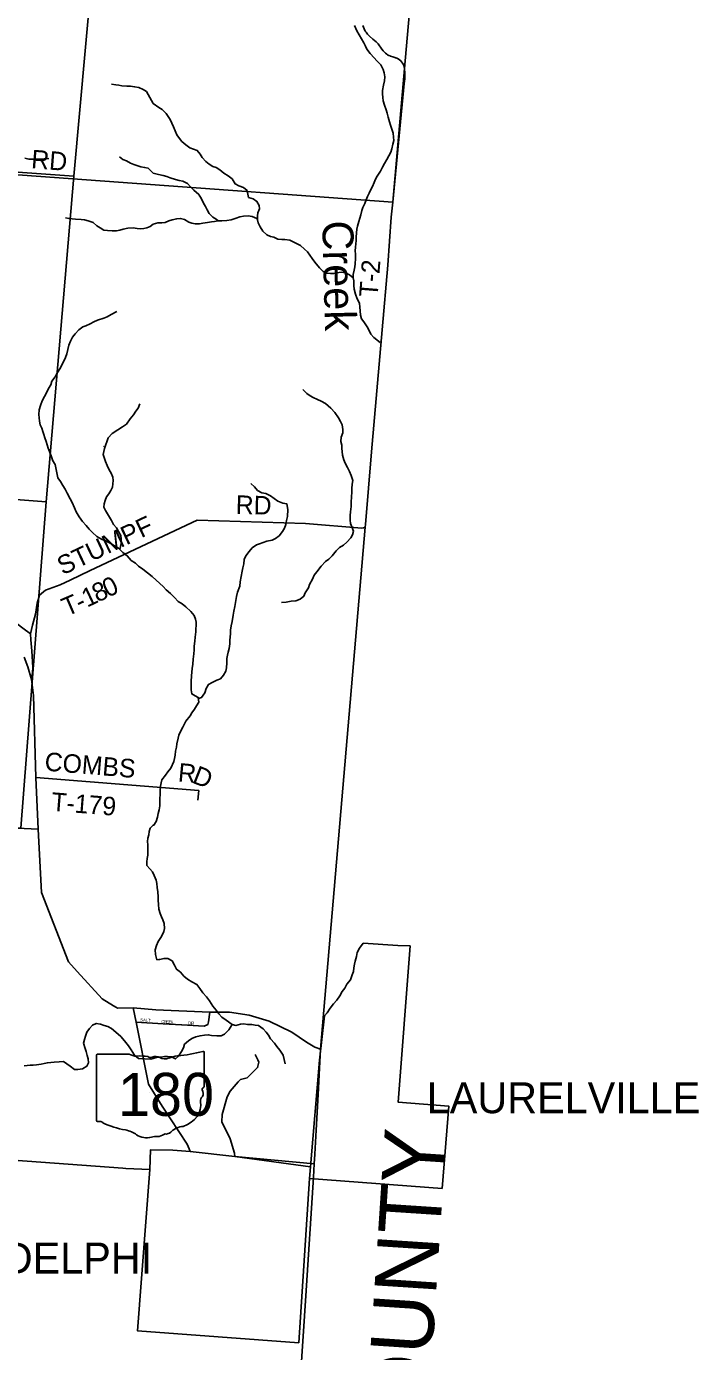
# Model space of a CAD drawing. Extents: x 1643459 to 2064572, y 425441 to 780708.
# Drawn here: x 1895923 to 1906789, y 531829 to 553249 of the extents above; entities that cross this region are included whole.
import ezdxf

# ---------------------------------------------------------------- set-up
doc = ezdxf.new("R2010")
doc.units = 0
for name, color, linetype in [('GM_P_County_Alignment', 7, 'Continuous'), ('GM_X_City_Street', 7, 'Continuous'), ('GM_X_County', 7, 'Continuous'), ('GM_X_Interchange_Ramps', 7, 'Continuous'), ('GM_X_Interstate_Route', 7, 'Continuous'), ('GM_X_Major_River', 7, 'Continuous'), ('GM_X_Major_River_Text', 7, 'Continuous'), ('GM_X_Minor_Lake', 7, 'Continuous'), ('GM_X_Minor_River', 7, 'Continuous'), ('GM_X_Rail_Line_Text', 7, 'Continuous'), ('GM_X_State_Route', 7, 'Continuous'), ('GM_X_Township', 7, 'Continuous'), ('GM_X_Township_Subdivision', 7, 'Continuous'), ('GM_X_Unincorporated_Text', 7, 'Continuous'), ('GM_X_US_Route', 7, 'Continuous'), ('PM_P_Cells', 7, 'Continuous'), ('RD_X_Text', 7, 'Continuous'), ('ST_Details', 7, 'Continuous')]:
    doc.layers.add(name, color=color, linetype=linetype)

msp = doc.modelspace()

# ---------------------------------------------------------------- linework, layer by layer
at = {"layer": 'GM_X_City_Street'}
msp.add_lwpolyline([(1902351, 556179), (1902035, 552571), (1901848, 550410), (1901821, 550167), (1901764, 549391), (1901676, 548348), (1901499, 546375), (1901402, 545201), (1901400, 545156), (1900676, 536719), (1900660, 536407), (1900637, 535983), (1900606, 535407), (1900586, 535022), (1900577, 534864), (1899290, 534983), (1898567, 535062), (1898290, 535082), (1897930, 535090), (1897918, 534771), (1897531, 534790), (1897481, 534793), (1892687, 535143)], dxfattribs=at)
at = {"layer": 'GM_X_County'}
for points in [[(1898432, 537110), (1898435, 537110), (1898798, 537091), (1898854, 537113), (1898865, 537159), (1898887, 537316)], [(1897695, 537155), (1898134, 537125), (1898432, 537110)]]:
    msp.add_lwpolyline(points, dxfattribs=at)
at = {"layer": 'GM_X_Interstate_Route'}
msp.add_lwpolyline([(1892687, 535143), (1897481, 534793), (1897531, 534790), (1897918, 534771), (1897930, 535090), (1898290, 535082), (1898567, 535062), (1899290, 534983), (1900577, 534864), (1900586, 535022), (1900606, 535407), (1900637, 535983), (1900660, 536407), (1900676, 536719), (1901400, 545156), (1901402, 545201), (1901499, 546375), (1901676, 548348), (1901764, 549391), (1901821, 550167), (1901848, 550410), (1902035, 552571), (1902351, 556179)], dxfattribs=at)
at = {"layer": 'GM_X_Major_River_Text'}
for points in [[(1902035, 552571), (1902026, 552619), (1902015, 552639), (1901975, 552694), (1901932, 552725), (1901912, 552736), (1901897, 552742), (1901891, 552744), (1901879, 552750), (1901849, 552758), (1901809, 552771), (1901805, 552772), (1901802, 552773), (1901781, 552782), (1901761, 552792), (1901748, 552801), (1901728, 552817), (1901709, 552834), (1901689, 552855), (1901668, 552884), (1901648, 552914), (1901631, 552939), (1901609, 552967), (1901577, 553000), (1901525, 553046), (1901471, 553093), (1901439, 553126), (1901413, 553155), (1901401, 553175), (1901382, 553209), (1901370, 553239), (1901361, 553264)], [(1901848, 550410), (1902029, 552330), (1902039, 552404), (1902042, 552490), (1902035, 552571)], [(1892972, 551058), (1901848, 550410)], [(1901676, 548348), (1901764, 549391), (1901821, 550167), (1901848, 550410)], [(1901400, 545156), (1901402, 545201), (1901499, 546375)], [(1896954, 544454), (1898681, 545269), (1900432, 545217), (1901344, 545141), (1901372, 545143), (1901400, 545156)], [(1895987, 543429), (1896018, 543570), (1896068, 543750), (1896098, 543928), (1896135, 544058), (1896230, 544139), (1896470, 544221), (1896629, 544300), (1896954, 544454)], [(1896073, 541107), (1898709, 540898), (1898691, 540744)], [(1899290, 534983), (1899287, 535036), (1899215, 535269), (1899083, 535544), (1899088, 535660), (1899167, 535948), (1899214, 536036), (1899347, 536189), (1899384, 536224), (1899490, 536254), (1899660, 536418), (1899678, 536508), (1899665, 536547), (1899618, 536629)]]:
    msp.add_lwpolyline(points, dxfattribs=at)
at = {"layer": 'GM_X_Minor_Lake'}
for points in [[(1896005, 542692), (1896018, 542807), (1896027, 542889), (1896010, 543154), (1895992, 543336), (1895987, 543429), (1895862, 543523), (1895613, 543717), (1895512, 543746)], [(1877545, 541541), (1882763, 541167), (1885378, 540966), (1890566, 540586), (1891458, 540534), (1891546, 540529), (1892911, 540445), (1894292, 540358), (1896111, 540272)], [(1881236, 535971), (1891039, 535264), (1892687, 535143), (1897481, 534793)]]:
    msp.add_lwpolyline(points, dxfattribs=at)
at = {"layer": 'GM_X_Minor_River'}
for points in [[(1902351, 556179), (1902035, 552571), (1901848, 550410), (1901821, 550167), (1901764, 549391), (1901676, 548348), (1901499, 546375), (1901402, 545201), (1901400, 545156), (1900676, 536719), (1900660, 536407), (1900637, 535983), (1900606, 535407), (1900586, 535022), (1900577, 534864), (1900566, 534649), (1900438, 532728), (1899791, 522947), (1899552, 519157)], [(1876915, 536283), (1891038, 535264), (1892687, 535143), (1897481, 534793), (1897531, 534790), (1897918, 534771), (1897930, 535090), (1898290, 535082), (1898567, 535062), (1899290, 534983), (1900577, 534864), (1900566, 534649), (1900438, 532728), (1899791, 522947), (1899552, 519157)]]:
    msp.add_lwpolyline(points, dxfattribs=at)
at = {"layer": 'GM_X_Rail_Line_Text'}
for points in [[(1900516, 534813), (1900660, 536538), (1900741, 537254), (1900785, 537306), (1900832, 537379), (1900886, 537447), (1900943, 537509), (1900989, 537579), (1901028, 537650), (1901068, 537702), (1901100, 537766), (1901161, 537840), (1901191, 537916), (1901208, 537970), (1901214, 538032), (1901229, 538092), (1901237, 538142), (1901258, 538214), (1901272, 538282), (1901305, 538350), (1901369, 538429), (1901927, 538394), (1902124, 538385), (1901935, 535859), (1902750, 535798), (1902642, 534465), (1900501, 534626)], [(1897930, 535090), (1898290, 535082), (1898567, 535062), (1899290, 534983), (1900516, 534813), (1900501, 534626), (1900325, 531971), (1897718, 532162), (1897918, 534771)]]:
    msp.add_lwpolyline(points, close=True, dxfattribs=at)
at = {"layer": 'GM_X_State_Route'}
for points in [[(1891943, 556530), (1897162, 556078), (1896690, 550827), (1891491, 551199)], [(1896690, 550827), (1896241, 545563), (1891025, 545962), (1891491, 551199)], [(1891025, 545962), (1896241, 545563), (1895832, 540288), (1890589, 540577)]]:
    msp.add_lwpolyline(points, close=True, dxfattribs=at)
at = {"layer": 'GM_X_Unincorporated_Text'}
for points in [[(1895887, 536449), (1895981, 536456), (1896033, 536460), (1896085, 536466), (1896159, 536477), (1896211, 536487), (1896261, 536497), (1896317, 536501), (1896373, 536506), (1896450, 536514), (1896520, 536516), (1896576, 536481), (1896630, 536441), (1896698, 536390), (1896754, 536390), (1896830, 536398), (1896900, 536440), (1896926, 536498), (1896922, 536558), (1896902, 536616), (1896887, 536678), (1896871, 536730), (1896847, 536815), (1896861, 536875), (1896875, 536927), (1896899, 536991), (1896943, 537051), (1896988, 537105), (1897050, 537134), (1897120, 537122), (1897178, 537100), (1897236, 537083)], [(1897236, 537083), (1897298, 537053), (1897368, 536990), (1897448, 536924), (1897506, 536853), (1897574, 536769), (1897618, 536707), (1897667, 536620), (1897735, 536568), (1897932, 536554)], [(1899251, 537116), (1899194, 537029), (1899125, 536961), (1899069, 536933), (1899001, 536932), (1898917, 536940), (1898861, 536951), (1898801, 536945), (1898729, 536935), (1898663, 536916), (1898595, 536890), (1898540, 536854), (1898480, 536795), (1898460, 536741), (1898427, 536677), (1898383, 536603), (1898332, 536559), (1898267, 536592), (1898203, 536600), (1898153, 536598), (1898096, 536589), (1898042, 536585), (1897932, 536554)], [(1899251, 537116), (1899308, 537102), (1899383, 537122), (1899435, 537125), (1899495, 537117), (1899565, 537115), (1899619, 537106), (1899677, 537098), (1899752, 537045), (1899796, 536993), (1899836, 536942), (1899871, 536882), (1899931, 536814), (1899970, 536761), (1900018, 536699), (1900073, 536622), (1900105, 536480)]]:
    msp.add_lwpolyline(points, dxfattribs=at)
at = {"layer": 'GM_X_US_Route'}
for points in [[(1901642, 548138), (1901541, 548220), (1901491, 548275), (1901459, 548343), (1901431, 548393), (1901375, 548473), (1901340, 548525), (1901322, 548583), (1901318, 548650), (1901314, 548714), (1901308, 548778), (1901270, 548848), (1901242, 548920), (1901222, 549004), (1901218, 549063), (1901214, 549137), (1901206, 549187), (1901203, 549241), (1901219, 549311), (1901231, 549365), (1901237, 549415), (1901241, 549499), (1901241, 549569), (1901239, 549620), (1901241, 549684), (1901246, 549738), (1901252, 549790), (1901256, 549848), (1901264, 549972), (1901274, 550022), (1901296, 550098), (1901314, 550152), (1901331, 550204), (1901343, 550273), (1901361, 550325), (1901393, 550385), (1901415, 550449), (1901439, 550501), (1901463, 550555), (1901492, 550613), (1901516, 550665), (1901544, 550725), (1901566, 550779), (1901592, 550831), (1901646, 550913), (1901678, 550975), (1901711, 551033), (1901747, 551097), (1901779, 551159), (1901813, 551217), (1901829, 551272), (1901849, 551346), (1901860, 551408), (1901858, 551458), (1901850, 551524), (1901830, 551592), (1901808, 551654), (1901792, 551706), (1901772, 551783), (1901756, 551849), (1901736, 551903), (1901712, 551977), (1901692, 552047), (1901683, 552103), (1901677, 552160), (1901681, 552214), (1901693, 552298), (1901711, 552370), (1901717, 552438), (1901705, 552500), (1901689, 552556), (1901651, 552630), (1901587, 552693), (1901543, 552743), (1901481, 552813), (1901427, 552881), (1901404, 552931), (1901376, 552986), (1901340, 553052), (1901304, 553112), (1901266, 553180), (1901228, 553264)], [(1897973, 552002), (1897863, 552196), (1897811, 552230), (1897740, 552263), (1897672, 552275), (1897605, 552282), (1897548, 552286), (1897466, 552291), (1897415, 552301), (1897365, 552308), (1897296, 552318)], [(1901206, 549187), (1901146, 549237), (1901082, 549267), (1901010, 549275), (1900942, 549265), (1900892, 549256), (1900840, 549254), (1900772, 549264), (1900722, 549290), (1900660, 549350), (1900586, 549438), (1900540, 549499), (1900504, 549555), (1900466, 549605), (1900416, 549649), (1900352, 549707), (1900248, 549760), (1900180, 549796), (1900100, 549808), (1900050, 549804), (1899986, 549812), (1899921, 549841), (1899867, 549855), (1899809, 549879), (1899747, 549939), (1899703, 550011), (1899671, 550076), (1899658, 550126), (1899660, 550186), (1899664, 550238), (1899690, 550300), (1899686, 550356), (1899648, 550422), (1899586, 550462), (1899514, 550487), (1899500, 550541), (1899490, 550597), (1899434, 550647), (1899356, 550673), (1899298, 550705), (1899248, 550786), (1899186, 550834), (1899116, 550876), (1899048, 550930), (1898988, 550969), (1898936, 550987), (1898876, 551021), (1898822, 551069), (1898764, 551133), (1898730, 551183), (1898684, 551242), (1898626, 551266), (1898566, 551290), (1898498, 551334), (1898436, 551390), (1898398, 551441), (1898356, 551497), (1898326, 551565), (1898298, 551627), (1898272, 551687), (1898246, 551747), (1898182, 551840), (1898118, 551906), (1898064, 551940), (1897973, 552002)], [(1897972, 550877), (1897889, 550958), (1897832, 550972), (1897774, 550983), (1897723, 550997), (1897661, 551018), (1897606, 551042), (1897538, 551075), (1897481, 551101), (1897425, 551142)], [(1895896, 551119), (1895962, 551104), (1896027, 551102), (1896096, 551103), (1896152, 551107), (1896211, 551112), (1896286, 551116)], [(1899024, 550105), (1898992, 550135), (1898934, 550169), (1898878, 550225), (1898842, 550286), (1898817, 550340), (1898787, 550394), (1898755, 550462), (1898709, 550532), (1898629, 550601), (1898575, 550659), (1898525, 550713), (1898451, 550747), (1898393, 550761), (1898333, 550775), (1898244, 550804), (1898190, 550826), (1898132, 550842), (1898060, 550854), (1897972, 550877)], [(1897970, 550055), (1897925, 550015), (1897869, 549993), (1897818, 549983), (1897764, 549978), (1897711, 549986), (1897649, 549995), (1897562, 549989), (1897487, 549974), (1897430, 549956), (1897378, 549945), (1897311, 549947), (1897234, 549952), (1897176, 549958), (1897115, 549993), (1897063, 550029), (1897002, 550078), (1896918, 550108), (1896859, 550123), (1896807, 550127), (1896718, 550134), (1896663, 550138), (1896613, 550145), (1896556, 550155)], [(1899658, 550126), (1899650, 550144), (1899572, 550176), (1899507, 550188), (1899433, 550182), (1899371, 550170), (1899313, 550150), (1899235, 550122), (1899163, 550115), (1899083, 550109), (1899024, 550105), (1898964, 550097), (1898914, 550089), (1898850, 550081), (1898776, 550069), (1898718, 550059), (1898650, 550059), (1898598, 550072), (1898548, 550088), (1898480, 550130), (1898414, 550146), (1898353, 550140), (1898277, 550122), (1898227, 550106), (1898163, 550078), (1898113, 550075), (1898045, 550073), (1897970, 550055)], [(1896271, 546430), (1896241, 546541), (1896219, 546599), (1896205, 546653), (1896189, 546704), (1896171, 546758), (1896143, 546812), (1896135, 546867), (1896129, 546925), (1896123, 546975), (1896129, 547053), (1896152, 547123), (1896178, 547197), (1896213, 547265), (1896247, 547327), (1896280, 547395), (1896314, 547457), (1896334, 547513), (1896387, 547585), (1896424, 547657), (1896460, 547713), (1896513, 547805), (1896553, 547897), (1896576, 547957), (1896594, 548025), (1896610, 548095), (1896637, 548163), (1896667, 548225), (1896708, 548281), (1896770, 548348), (1896833, 548392), (1896884, 548412), (1896952, 548445), (1897011, 548473), (1897070, 548499), (1897173, 548536), (1897227, 548558), (1897294, 548591), (1897383, 548641)], [(1901021, 546430), (1901021, 546482), (1901005, 546538), (1901012, 546612), (1901036, 546682), (1901036, 546734), (1901026, 546811), (1901000, 546865), (1900966, 546925), (1900908, 547009), (1900844, 547080), (1900758, 547152), (1900686, 547190), (1900628, 547218), (1900560, 547254), (1900510, 547279), (1900454, 547317), (1900392, 547381)], [(1897185, 546425), (1897241, 546598), (1897310, 546668), (1897401, 546731), (1897474, 546775), (1897539, 546822), (1897597, 546904), (1897654, 546974), (1897693, 547028), (1897727, 547080), (1897758, 547150)], [(1896271, 546430), (1896320, 546306), (1896349, 546227), (1896389, 546168), (1896389, 546167)], [(1897185, 546427), (1897165, 546329), (1897185, 546268), (1897201, 546219), (1897225, 546151), (1897259, 546084), (1897291, 546028), (1897319, 545966), (1897323, 545910), (1897319, 545854), (1897313, 545803), (1897286, 545747), (1897256, 545696), (1897218, 545644), (1897194, 545586), (1897178, 545530), (1897176, 545477), (1897198, 545423), (1897232, 545369), (1897263, 545319), (1897297, 545264), (1897329, 545198), (1897377, 545146), (1897411, 545087), (1897447, 545019), (1897453, 544965), (1897455, 544893), (1897431, 544795)], [(1897170, 546466), (1897172, 546461)], [(1901021, 546430), (1901030, 546318), (1901054, 546242), (1901077, 546188), (1901113, 546121), (1901146, 546053), (1901174, 545989), (1901198, 545908), (1901191, 545850), (1901183, 545778), (1901182, 545722), (1901180, 545648), (1901173, 545558), (1901171, 545492), (1901164, 545405), (1901158, 545343), (1901155, 545271), (1901161, 545215), (1901184, 545161), (1901210, 545092), (1901196, 545034), (1901167, 544982), (1901103, 544913), (1901046, 544867), (1900986, 544829), (1900928, 544772), (1900863, 544690), (1900809, 544636), (1900758, 544602), (1900688, 544527), (1900619, 544435), (1900575, 544377), (1900550, 544315), (1900500, 544229), (1900481, 544177), (1900429, 544093), (1900408, 544039), (1900350, 543994), (1900278, 543966), (1900200, 543957), (1900124, 543945), (1900044, 543935)], [(1896389, 546168), (1896430, 545952), (1896472, 545894), (1896512, 545827), (1896546, 545771), (1896579, 545705), (1896627, 545616), (1896661, 545556), (1896697, 545466), (1896725, 545403), (1896775, 545323), (1896827, 545245), (1896887, 545180), (1896937, 545124), (1896991, 545071), (1897060, 545003), (1897138, 544961), (1897202, 544934), (1897286, 544890), (1897348, 544855), (1897410, 544815), (1897482, 544744), (1897552, 544694), (1897618, 544619), (1897684, 544575), (1897736, 544527), (1897802, 544474), (1897954, 544359)], [(1898702, 542386), (1898753, 542401), (1898805, 542476), (1898828, 542546), (1898864, 542612), (1898924, 542644), (1899003, 542680), (1899059, 542701), (1899111, 542761), (1899148, 542825), (1899156, 542883), (1899161, 542961), (1899165, 543031), (1899175, 543085), (1899186, 543137), (1899200, 543195), (1899209, 543269), (1899213, 543322), (1899217, 543382), (1899220, 543432), (1899224, 543490), (1899233, 543562), (1899247, 543632), (1899264, 543732), (1899276, 543798), (1899289, 543874), (1899310, 543972), (1899318, 544036), (1899334, 544104), (1899371, 544204), (1899380, 544270), (1899396, 544358), (1899409, 544443), (1899423, 544499), (1899436, 544565), (1899442, 544633), (1899469, 544691), (1899523, 544760), (1899573, 544820), (1899640, 544870), (1899690, 544888), (1899810, 544927), (1899894, 544944), (1899951, 544974), (1900009, 545016), (1900063, 545086), (1900094, 545138), (1900114, 545200), (1900129, 545262), (1900141, 545330), (1900150, 545442), (1900133, 545532), (1900069, 545545), (1899989, 545577), (1899867, 545662), (1899794, 545701), (1899730, 545713), (1899660, 545746), (1899608, 545806), (1899551, 545859)], [(1897954, 544359), (1898081, 544247), (1898135, 544198), (1898182, 544142), (1898250, 544083), (1898315, 544017), (1898377, 543952), (1898439, 543914), (1898497, 543867), (1898580, 543794), (1898636, 543726), (1898657, 543670), (1898667, 543618), (1898665, 543567), (1898662, 543513), (1898660, 543463), (1898651, 543377), (1898643, 543311), (1898636, 543229), (1898632, 543173), (1898627, 543107), (1898617, 543021), (1898610, 542943), (1898604, 542870), (1898597, 542810), (1898593, 542750), (1898584, 542662), (1898586, 542588), (1898583, 542528), (1898595, 542460), (1898649, 542429), (1898701, 542403), (1898708, 542327), (1898674, 542265), (1898641, 542211), (1898595, 542155), (1898572, 542103), (1898500, 542017), (1898449, 541923), (1898411, 541854), (1898388, 541794), (1898376, 541744), (1898355, 541654), (1898349, 541597), (1898334, 541533), (1898326, 541471), (1898318, 541415), (1898305, 541365), (1898257, 541259), (1898208, 541202), (1898170, 541148), (1898111, 541070), (1898099, 541020), (1898088, 540968), (1898082, 540906), (1898084, 540834), (1898081, 540771), (1898081, 540705), (1898078, 540653), (1898070, 540587), (1898051, 540529), (1898041, 540467), (1898019, 540397), (1897980, 540337)], [(1897959, 539582), (1897917, 539634), (1897871, 539687), (1897871, 539745), (1897875, 539798), (1897883, 539855), (1897886, 539909), (1897883, 539966), (1897883, 540019), (1897879, 540073), (1897886, 540126), (1897902, 540180), (1897909, 540233), (1897925, 540287), (1897970, 540340), (1897980, 540337), (1897978, 540340)], [(1897959, 539582), (1897985, 539522), (1898018, 539451), (1898028, 539395), (1898037, 539331), (1898045, 539261), (1898054, 539180), (1898054, 539126), (1898055, 539056), (1898065, 538980), (1898082, 538910), (1898104, 538855), (1898128, 538805), (1898149, 538747), (1898153, 538667), (1898142, 538617), (1898104, 538537), (1898051, 538457), (1898023, 538395), (1898004, 538323), (1898008, 538249), (1898031, 538163)], [(1898063, 538165), (1898030, 538163)], [(1898063, 538165), (1898077, 538166), (1898145, 538184), (1898209, 538185), (1898281, 538143), (1898317, 538076), (1898350, 538008), (1898412, 537964), (1898468, 537899), (1898527, 537851), (1898599, 537808), (1898679, 537763), (1898724, 537699), (1898776, 537629), (1898835, 537564), (1898881, 537496), (1898934, 537413), (1898990, 537345), (1899032, 537288), (1899083, 537234), (1899153, 537183), (1899251, 537116)]]:
    msp.add_lwpolyline(points, dxfattribs=at)
at = {"layer": 'RD_X_Text'}
for points in [[(1895886, 543052), (1895947, 542897), (1896005, 542692), (1896036, 542432), (1896073, 541107), (1896111, 540272), (1896166, 539250), (1896602, 538126), (1896744, 537970), (1897144, 537530), (1897328, 537420), (1897380, 537389)], [(1897380, 537389), (1897394, 537381), (1897650, 537383)], [(1897650, 537383), (1898017, 537353), (1898887, 537316), (1899205, 537315), (1899522, 537269), (1899849, 537170), (1900213, 536993), (1900451, 536829), (1900584, 536751), (1900676, 536719)], [(1898567, 535062), (1898555, 535106), (1898523, 535181), (1898116, 535794), (1897896, 536149), (1897695, 537155), (1897650, 537383)]]:
    msp.add_lwpolyline(points, dxfattribs=at)
at = {"layer": 'ST_Details'}
for p, q in [((1897056, 536620), (1897056, 535563)), ((1897583, 536638), (1897073, 536638)), ((1898796, 536111), (1898796, 536664)), ((1898796, 536112), (1898796, 536111))]:
    msp.add_line(p, q, dxfattribs=at)
for centre, major_axis, start_param, end_param in [((1897076, 536622), (20.2, 0), 1.712693, 3.28349), ((1897704, 536761), (196, 0), 4.042523, 4.731795), ((1897769, 536045), (702, 0), 1.404758, 1.657858), ((1897928, 536627), (56.4, 0), 3.836095, 5.185415), ((1898011, 536505), (117, 0), 0.950623, 2.079405), ((1898162, 536673), (141, 0), 4.081561, 5.145723), ((1898412, 536315), (371, 0), 1.699011, 2.107814), ((1898176, 538078), (1845, 0), 4.814394, 5.042369), ((1898777, 536666), (19.4, 0), 6.141152, 7.989035), ((1898865, 535880), (131, 0), 2.387724, 3.262537), ((1898792, 536071), (30, 0), 1.883978, 3.671073), ((1898601, 536001), (180, 0), 5.934695, 6.695948), ((1898775, 536109), (20.7, 0), 5.05454, 6.418171), ((1898279, 535810), (462, 0), 5.101752, 6.440018), ((1897076, 535561), (20.3, 0), 3.00124, 4.508301), ((1897079, 535669), (155, 0), 4.665946, 4.897461), ((1897111, 535502), (56, 0), 0.519207, 1.627899), ((1897817, 536451), (1333, 0), 4.195997, 4.488961), ((1897420, 535088), (417, 0), 0.823519, 1.323587), ((1897871, 535497), (265, 0), 4.026481, 4.996735), ((1898024, 535132), (217, 0), 1.495662, 1.94098), ((1898043, 535418), (141, 0), 4.691044, 5.507374), ((1898171, 535315), (39.7, 0), 1.147584, 2.315152), ((1898154, 535461), (149, 0), 4.937069, 5.64225), ((1898474, 535266), (253, 0), 1.647645, 2.488434)]:
    msp.add_ellipse(centre, major_axis=major_axis, ratio=0.8, start_param=start_param, end_param=end_param, dxfattribs=at)

# ---------------------------------------------------------------- texts
at = {"layer": 'GM_P_County_Alignment'}
for s, p in [('LAURELVILLE', (1902395, 535681)), ('ADELPHI', (1895094, 533090))]:
    msp.add_text(s, height=500, rotation=0, dxfattribs=at).set_placement(p)
at = {"layer": 'GM_X_Interchange_Ramps'}
msp.add_text('Creek', height=500, rotation=271.4474, dxfattribs=at).set_placement((1900705, 550106))
at = {"layer": 'GM_X_Major_River'}
for s, rotation, p in [('RD', 355.5632, (1895992, 550959)), ('T-2', 85.4452, (1901599, 548866)), ('RD', 358.5184, (1899303, 545371)), ('STUMPF', 25.3129, (1896509, 544375)), ('0', 25.4626, (1897238, 544012)), ('T', 23.2034, (1896574, 543708)), ('1', 25.3137, (1896903, 543853)), ('8', 25.4417, (1897071, 543933)), ('-', 25.009, (1896790, 543800)), ('COMBS', 355.2852, (1896208, 541221)), ('R', 354.71, (1898364, 541045)), ('D', 338.6112, (1898588, 541028)), ('T-179', 355.5152, (1896316, 540571))]:
    msp.add_text(s, height=300, rotation=rotation, dxfattribs=at).set_placement(p)
at = {"layer": 'GM_X_Township'}
for s, rotation, p in [('SALT', 356.7316, (1897761, 537166)), ('C', 354.1251, (1898100, 537140)), ('R', 357.0879, (1898143, 537136)), ('E', 357.6181, (1898183, 537134)), ('E', 357.6236, (1898218, 537132)), ('K', 357.6059, (1898253, 537131)), ('DR', 0, (1898535, 537114))]:
    msp.add_text(s, height=50, rotation=rotation, dxfattribs=at).set_placement(p)
at = {"layer": 'GM_X_Township_Subdivision'}
msp.add_text('HOCKING COUNTY', height=1000, rotation=86.2512, dxfattribs=at).set_placement((1901916, 523161))
at = {"layer": 'PM_P_Cells'}
msp.add_text('180', height=1, rotation=0, dxfattribs=at).set_placement((1897553, 535948))
for s in ['s', 'r']:
    msp.add_text(s, height=1, dxfattribs=at).set_placement((1897906, 536021))
at = {"layer": 'ST_Details'}
msp.add_text('180', height=696.1, dxfattribs=at).set_placement((1897402, 535638))

doc.saveas('drawing.dxf')
